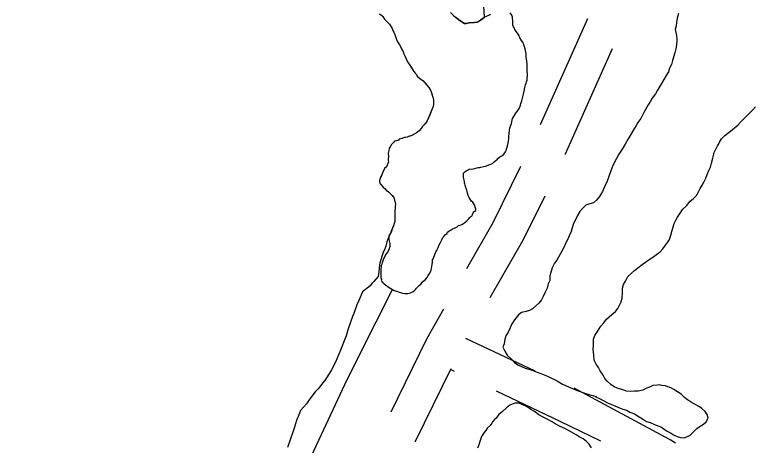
# Model space of a CAD drawing. Extents: x 3172231 to 3210228, y 940198 to 965780.
# Drawn here: x 3177807 to 3178446, y 959440 to 959812 of the extents above; entities that cross this region are included whole.
import ezdxf

# ---------------------------------------------------------------- set-up
doc = ezdxf.new("R2010")
doc.units = 0
for name, color, linetype in [('V-ROAD-CNTR', 7, 'Continuous'), ('V-SITE-VEGE', 7, 'Continuous'), ('V-TOPO-SHOR', 7, 'Continuous')]:
    doc.layers.add(name, color=color, linetype=linetype)

msp = doc.modelspace()

# ---------------------------------------------------------------- linework, layer by layer
at = {"layer": 'V-ROAD-CNTR'}
for p, q in [((3178301.941, 959808.218), (3178261.191, 959716.897)), ((3178256.885, 959503.992), (3178196.925, 959532.353)), ((3178187.236, 959503.749), (3178184.098, 959505.234))]:
    msp.add_line(p, q, dxfattribs=at)
for points in [[(3178323.338, 959782.55), (3178282.715, 959691.513), (3178282.578, 959691.234)], [(3178244.032, 959680.773), (3178220.211, 959632.215), (3178197.487, 959592.325)], [(3178264.963, 959655.324), (3178246.737, 959618.171), (3178217.725, 959567.243)], [(3178177.688, 959557.571), (3178162.988, 959531.766), (3178132.234, 959468.563)], [(3178183.852, 959506.079), (3178153.259, 959443.207), (3178153.201, 959443.098)], [(3178377.82, 959441.95), (3178373.452, 959444.707), (3178290.39, 959489.286), (3178290.39, 959488.721)], [(3178313.466, 959443.626), (3178278.406, 959460.626), (3178223.331, 959486.676)]]:
    msp.add_lwpolyline(points, dxfattribs=at)
at = {"layer": 'V-SITE-VEGE'}
for p, q in [((3178122.218, 959812.581), (3178124.295, 959811.098)), ((3178124.295, 959811.098), (3178125.125, 959810.254)), ((3178125.125, 959810.254), (3178126.779, 959808.149)), ((3178126.779, 959808.149), (3178130.922, 959803.717)), ((3178130.922, 959803.717), (3178133.19, 959799.934)), ((3178133.19, 959799.934), (3178133.802, 959798.255)), ((3178133.802, 959798.255), (3178134.834, 959796.782)), ((3178134.834, 959796.782), (3178135.651, 959794.683)), ((3178135.651, 959794.683), (3178137.079, 959790.489)), ((3178137.079, 959790.489), (3178137.693, 959789.018)), ((3178137.693, 959789.018), (3178139.547, 959785.867)), ((3178139.547, 959785.867), (3178142.633, 959780.19)), ((3178142.633, 959780.19), (3178143.036, 959778.721)), ((3178143.036, 959778.721), (3178143.86, 959777.042)), ((3178143.86, 959777.042), (3178145.293, 959773.681)), ((3178145.293, 959773.681), (3178146.94, 959770.529)), ((3178146.94, 959770.529), (3178147.972, 959769.266)), ((3178147.972, 959769.266), (3178151.89, 959762.958)), ((3178151.89, 959762.958), (3178154.165, 959760.217)), ((3178154.165, 959760.217), (3178154.991, 959758.956)), ((3178154.991, 959758.956), (3178158.31, 959755.999)), ((3178158.31, 959755.999), (3178159.769, 959754.94)), ((3178159.769, 959754.94), (3178164.942, 959749.035)), ((3178164.942, 959749.035), (3178166.386, 959746.723)), ((3178166.386, 959746.723), (3178167, 959745.253)), ((3178167, 959745.253), (3178168.223, 959741.687)), ((3178168.223, 959741.687), (3178168.823, 959738.754)), ((3178168.823, 959738.754), (3178168.995, 959734.568)), ((3178167.913, 959730.605), (3178163.854, 959720.812)), ((3178168.561, 959732.69), (3178167.913, 959730.605)), ((3178168.995, 959734.568), (3178168.561, 959732.69)), ((3178162.578, 959718.731), (3178160.465, 959716.241)), ((3178163.854, 959720.812), (3178162.578, 959718.731)), ((3178156.66, 959711.674), (3178154.341, 959709.812)), ((3178158.349, 959713.541), (3178156.66, 959711.674)), ((3178159.199, 959714.998), (3178158.349, 959713.541)), ((3178160.465, 959716.241), (3178159.199, 959714.998)), ((3178139.442, 959704.299), (3178138.6, 959703.678)), ((3178141.75, 959705.114), (3178139.442, 959704.299)), ((3178143.847, 959705.724), (3178141.75, 959705.114)), ((3178146.36, 959706.12), (3178143.847, 959705.724)), ((3178147.413, 959706.736), (3178146.36, 959706.12)), ((3178150.139, 959707.549), (3178147.413, 959706.736)), ((3178151.398, 959708.165), (3178150.139, 959707.549)), ((3178152.24, 959708.786), (3178151.398, 959708.165)), ((3178154.341, 959709.812), (3178152.24, 959708.786)), ((3178132.71, 959699.758), (3178131.436, 959697.678)), ((3178134.611, 959701.833), (3178132.71, 959699.758)), ((3178135.246, 959702.665), (3178134.611, 959701.833)), ((3178136.923, 959703.066), (3178135.246, 959702.665)), ((3178138.6, 959703.678), (3178136.923, 959703.066)), ((3178130.365, 959694.759), (3178129.925, 959692.463)), ((3178129.925, 959692.463), (3178130.107, 959689.326)), ((3178130.798, 959696.428), (3178130.365, 959694.759)), ((3178131.436, 959697.678), (3178130.798, 959696.428)), ((3178129.878, 959687.026), (3178129.868, 959685.98)), ((3178129.868, 959685.98), (3178130.068, 959684.933)), ((3178130.107, 959689.326), (3178129.878, 959687.026)), ((3178126.669, 959679.106), (3178125.178, 959675.983)), ((3178128.354, 959680.556), (3178126.669, 959679.106)), ((3178129.636, 959683.473), (3178128.354, 959680.556)), ((3178130.068, 959684.933), (3178129.636, 959683.473)), ((3178125.178, 959675.983), (3178123.253, 959671.191)), ((3178122.393, 959668.688), (3178122.382, 959667.435)), ((3178122.382, 959667.435), (3178122.788, 959665.966)), ((3178123.253, 959671.191), (3178122.393, 959668.688)), ((3178122.788, 959665.966), (3178123.406, 959665.125)), ((3178123.406, 959665.125), (3178125.479, 959663.013)), ((3178125.479, 959663.013), (3178128.174, 959660.48)), ((3178128.174, 959660.48), (3178130.044, 959658.999)), ((3178130.044, 959658.999), (3178133.36, 959655.622)), ((3178133.36, 959655.622), (3178134.601, 959653.941)), ((3178134.601, 959653.941), (3178135.618, 959650.793)), ((3178135.618, 959650.793), (3178136.014, 959648.28)), ((3178136.014, 959648.28), (3178135.997, 959646.398)), ((3178135.532, 959641.382), (3178135.461, 959633.225)), ((3178135.997, 959646.398), (3178135.532, 959641.382)), ((3178134.302, 959629.483), (3178130.501, 959620.145)), ((3178135.027, 959631.558), (3178134.302, 959629.483)), ((3178135.461, 959633.225), (3178135.027, 959631.558)), ((3178128.735, 959615.723), (3178127.715, 959612.034)), ((3178129.495, 959617.935), (3178128.735, 959615.723)), ((3178130.501, 959620.145), (3178129.495, 959617.935)), ((3178126.955, 959609.821), (3178125.446, 959606.63)), ((3178127.715, 959612.034), (3178126.955, 959609.821)), ((3178125.446, 959606.63), (3178122.653, 959597.533)), ((3178122.653, 959597.533), (3178122.122, 959593.342)), ((3178121.846, 959589.896), (3178121.067, 959585.711)), ((3178122.122, 959593.342), (3178121.846, 959589.896)), ((3178121.067, 959585.711), (3178117.578, 959581.55)), ((3178114.338, 959577.634), (3178107.635, 959572.516)), ((3178115.837, 959579.84), (3178114.338, 959577.634)), ((3178117.578, 959581.55), (3178115.837, 959579.84)), ((3178107.635, 959572.516), (3178104.61, 959565.148)), ((3178104.61, 959565.148), (3178102.85, 959561.463)), ((3178102.85, 959561.463), (3178100.315, 959553.843)), ((3178099.058, 959551.141), (3178095.267, 959540.574)), ((3178100.315, 959553.843), (3178099.058, 959551.141)), ((3178095.267, 959540.574), (3178093.485, 959534.671)), ((3178093.485, 959534.671), (3178088.183, 959520.665)), ((3178088.183, 959520.665), (3178084.152, 959511.332)), ((3178084.152, 959511.332), (3178080.89, 959505.196)), ((3178080.89, 959505.196), (3178075.639, 959496.861)), ((3178075.639, 959496.861), (3178072.395, 959492.452)), ((3178069.898, 959489.269), (3178066.912, 959486.091)), ((3178072.395, 959492.452), (3178069.898, 959489.269)), ((3178066.912, 959486.091), (3178062.173, 959480.215)), ((3178059.423, 959475.801), (3178054.192, 959469.932)), ((3178062.173, 959480.215), (3178059.423, 959475.801)), ((3178054.192, 959469.932), (3178053.184, 959467.72)), ((3178053.184, 959467.72), (3178050.663, 959461.578)), ((3178048.886, 959455.678), (3178047.368, 959451.5)), ((3178050.663, 959461.578), (3178048.886, 959455.678)), ((3178047.368, 959451.5), (3178045.588, 959445.598)), ((3178045.588, 959445.598), (3178042.809, 959438.227))]:
    msp.add_line(p, q, dxfattribs=at)
msp.add_lwpolyline([(3178183.716, 959813.703), (3178186.202, 959811.172), (3178190.98, 959807.362), (3178195.762, 959804.393), (3178197.224, 959804.17), (3178199.739, 959804.776), (3178204.136, 959805.155), (3178206.649, 959805.55), (3178209.592, 959807.197), (3178211.696, 959808.642), (3178212.959, 959809.677), (3178210.893, 959842.676)], dxfattribs=at)
at = {"layer": 'V-TOPO-SHOR'}
for points in [[(3178218.21, 959812.138), (3178217.16, 959811.522), (3178215.898, 959810.903), (3178212.959, 959809.677), (3178211.696, 959808.642), (3178209.592, 959807.197), (3178207.7, 959806.168), (3178206.649, 959805.55), (3178204.136, 959805.155), (3178199.739, 959804.776), (3178197.224, 959804.17), (3178195.762, 959804.393), (3178194.306, 959805.243), (3178193.477, 959805.878), (3178192.436, 959806.515), (3178190.98, 959807.362), (3178189.11, 959808.843), (3178188.281, 959809.478), (3178187.449, 959810.115), (3178186.202, 959811.172), (3178184.545, 959812.859)], [(3178380.395, 959813.019), (3178379.314, 959809.056), (3178378.862, 959805.296), (3178378.415, 959802.163), (3178377.76, 959799.031), (3178378.761, 959794.003), (3178378.933, 959789.817), (3178378.685, 959785.637), (3178378.241, 959782.504), (3178377.371, 959778.957), (3178375.429, 959772.282), (3178374.354, 959768.944), (3178372.861, 959765.612), (3178371.788, 959762.693), (3178369.877, 959759.363), (3178367.753, 959755.829), (3178365.84, 959752.499), (3178364.14, 959749.586), (3178362.443, 959746.672), (3178360.532, 959743.553), (3178357.779, 959739.813), (3178356.29, 959737.108), (3178354.384, 959734.198), (3178350.558, 959727.54), (3178348.002, 959722.334), (3178345.461, 959718.801), (3178343.974, 959716.095), (3178341.639, 959712.352), (3178338.667, 959707.567), (3178336.968, 959704.655), (3178334.418, 959700.076), (3178331.868, 959695.708), (3178329.111, 959691.339), (3178326.988, 959687.804), (3178323.797, 959681.767), (3178322.081, 959676.972), (3178320.364, 959672.176), (3178318.865, 959668.217), (3178316.727, 959663.216), (3178314.81, 959659.259), (3178312.263, 959654.891), (3178309.723, 959651.778), (3178307.194, 959649.498), (3178304.048, 959648.481), (3178300.482, 959647.467), (3178297.529, 959644.567), (3178295.416, 959642.074), (3178293.292, 959638.54), (3178291.799, 959635.205), (3178289.882, 959631.458), (3178288.596, 959627.915), (3178287.732, 959624.785), (3178286.026, 959621.035), (3178284.95, 959617.908), (3178283.038, 959614.369), (3178281.541, 959610.828), (3178279.841, 959607.707), (3178278.352, 959605.002), (3178275.376, 959599.8), (3178273.473, 959597.305), (3178271.346, 959593.351), (3178270.264, 959589.388), (3178269.4, 959586.258), (3178269.363, 959582.283), (3178268.083, 959579.369), (3178267.006, 959575.822), (3178265.511, 959572.281), (3178263.594, 959568.533), (3178262.103, 959565.619), (3178259.778, 959562.71), (3178257.456, 959560.431), (3178254.507, 959557.949), (3178251.775, 959556.507), (3178248.836, 959555.489), (3178244.857, 959554.688), (3178242.33, 959552.829), (3178238.942, 959548.258), (3178236.399, 959544.307), (3178235.116, 959541.391), (3178233.198, 959537.225), (3178231.5, 959534.522), (3178230.638, 959531.601), (3178229.974, 959527.632), (3178228.903, 959524.714), (3178230.545, 959521.353), (3178232.608, 959517.988)], [(3178244.933, 959736.608), (3178245.15, 959737.651), (3178245.578, 959738.693), (3178246.444, 959742.031), (3178246.665, 959743.285), (3178247.314, 959745.789), (3178247.761, 959748.923), (3178248.41, 959751.425), (3178248.84, 959752.677), (3178249.27, 959753.928), (3178249.7, 959755.388), (3178249.711, 959756.433), (3178249.934, 959757.895), (3178250.151, 959758.94), (3178250.163, 959760.404), (3178249.983, 959763.541), (3178249.797, 959766.052), (3178249.811, 959767.517), (3178249.823, 959768.981), (3178249.432, 959772.122), (3178248.834, 959775.264), (3178248.848, 959776.937), (3178248.861, 959778.193), (3178248.465, 959780.915), (3178248.062, 959782.383), (3178247.046, 959785.946), (3178246.02, 959788.048), (3178244.99, 959789.729), (3178243.546, 959792.043), (3178242.52, 959794.145), (3178241.49, 959795.826), (3178240.456, 959797.299), (3178239.626, 959798.142), (3178239.219, 959799.193), (3178238.809, 959800.242), (3178237.982, 959801.294), (3178237.576, 959802.763), (3178237.392, 959805.273), (3178237.406, 959807.156), (3178237.21, 959808.413), (3178237.224, 959809.877), (3178236.609, 959811.555), (3178235.166, 959813.66)], [(3178122.218, 959812.581), (3178124.295, 959811.098), (3178125.125, 959810.254), (3178126.779, 959808.149), (3178128.229, 959806.67), (3178130.922, 959803.717), (3178133.19, 959799.934), (3178133.802, 959798.255), (3178134.834, 959796.782), (3178135.651, 959794.683), (3178137.079, 959790.487), (3178137.693, 959789.018), (3178138.516, 959787.546), (3178139.547, 959785.865), (3178140.986, 959783.133), (3178142.014, 959781.24), (3178142.633, 959780.19), (3178143.038, 959778.721), (3178143.86, 959777.042), (3178145.293, 959773.681), (3178146.117, 959772.211), (3178146.94, 959770.529), (3178147.972, 959769.266), (3178149.623, 959766.533), (3178151.89, 959762.958), (3178153.133, 959761.481), (3178154.165, 959760.217), (3178154.991, 959758.956), (3178158.31, 959755.999), (3178159.766, 959754.94), (3178161.214, 959753.252), (3178162.044, 959752.408), (3178164.942, 959749.035), (3178166.386, 959746.723), (3178167, 959745.253), (3178167.406, 959743.995), (3178168.223, 959741.687), (3178168.823, 959738.754), (3178168.995, 959734.568), (3178168.561, 959732.69), (3178167.913, 959730.605), (3178165.775, 959725.395), (3178164.706, 959722.897), (3178163.852, 959720.812), (3178163.215, 959719.772), (3178162.578, 959718.731), (3178161.733, 959717.695), (3178160.465, 959716.241), (3178159.199, 959714.998), (3178158.349, 959713.541), (3178156.66, 959711.674), (3178155.818, 959711.053), (3178154.341, 959709.812), (3178152.24, 959708.786), (3178151.398, 959708.165), (3178150.139, 959707.549), (3178148.879, 959707.144), (3178147.413, 959706.736), (3178146.36, 959706.12), (3178144.896, 959705.923), (3178143.847, 959705.724), (3178141.75, 959705.114), (3178140.493, 959704.708), (3178139.442, 959704.299), (3178138.6, 959703.678), (3178136.923, 959703.066), (3178135.246, 959702.665), (3178134.611, 959701.833), (3178133.767, 959701.004), (3178132.71, 959699.758), (3178131.436, 959697.678), (3178130.798, 959696.428), (3178130.365, 959694.759), (3178129.925, 959692.463)], [(3178169.707, 959604.057), (3178170.99, 959607.183), (3178171.835, 959608.221), (3178172.263, 959609.263), (3178173.115, 959610.929), (3178173.971, 959613.222), (3178175.034, 959615.094), (3178176.103, 959617.595), (3178177.166, 959619.467), (3178178.01, 959620.296), (3178179.28, 959621.957), (3178180.752, 959622.991), (3178180.754, 959623.2), (3178180.971, 959624.034), (3178182.233, 959624.859), (3178183.075, 959625.48), (3178184.127, 959626.098), (3178185.178, 959626.717), (3178186.02, 959627.335), (3178188.119, 959628.152), (3178189.378, 959628.769), (3178190.642, 959629.805), (3178191.9, 959630.002), (3178193.368, 959630.616), (3178194.843, 959631.648), (3178197.792, 959633.923), (3178199.268, 959635.373), (3178200.327, 959636.828), (3178201.171, 959637.657), (3178202.222, 959638.275), (3178202.65, 959639.318), (3178203.291, 959640.774), (3178204.136, 959641.812), (3178205.4, 959642.849), (3178205.41, 959643.893), (3178205.007, 959645.57), (3178204.603, 959647.248), (3178203.778, 959648.509), (3178202.955, 959649.98), (3178201.916, 959650.826), (3178200.677, 959652.72), (3178199.854, 959653.982), (3178198.824, 959655.874), (3178198.422, 959657.758), (3178198.019, 959659.226), (3178197.611, 959660.486), (3178197.003, 959662.79), (3178196.395, 959664.678), (3178195.985, 959665.729), (3178195.785, 959666.775), (3178195.795, 959667.822), (3178195.189, 959670.128), (3178194.781, 959671.594), (3178194.804, 959673.896), (3178194.812, 959674.941), (3178195.867, 959675.977), (3178197.132, 959677.011), (3178198.814, 959678.044), (3178199.862, 959678.451), (3178203.631, 959678.836), (3178205.519, 959679.446), (3178207.405, 959679.848), (3178208.869, 959679.836), (3178209.918, 959680.243), (3178212.433, 959680.849), (3178214.108, 959681.044), (3178215.37, 959681.658), (3178217.467, 959682.477), (3178218.937, 959683.092), (3178220.197, 959683.706), (3178221.462, 959684.949), (3178223.148, 959686.19), (3178223.99, 959686.811), (3178224.625, 959687.64), (3178226.31, 959689.09), (3178227.994, 959690.121), (3178229.677, 959691.36), (3178231.16, 959693.438), (3178231.799, 959694.688), (3178232.018, 959695.73), (3178232.235, 959696.775), (3178233.099, 959699.906), (3178233.753, 959702.617), (3178233.982, 959704.915), (3178233.998, 959706.797), (3178234.439, 959709.304), (3178234.674, 959712.231), (3178234.899, 959713.902), (3178235.542, 959715.778), (3178236.399, 959717.861), (3178236.62, 959719.323), (3178237.273, 959722.245), (3178238.336, 959724.117), (3178239.184, 959725.365), (3178240.034, 959726.823), (3178241.093, 959728.277), (3178242.999, 959730.978), (3178243.427, 959732.021), (3178244.07, 959733.897), (3178244.5, 959735.148), (3178244.933, 959736.608)], [(3178310.589, 959538.245), (3178313.348, 959542.822), (3178316.094, 959545.726), (3178318.423, 959548.841), (3178320.741, 959550.914), (3178323.062, 959552.982), (3178326.013, 959555.676), (3178328.126, 959558.168), (3178331.104, 959563.788), (3178331.762, 959567.128), (3178332.222, 959571.724), (3178332.257, 959575.699), (3178332.915, 959579.037), (3178334.612, 959581.742), (3178336.738, 959585.695), (3178339.902, 959588.595), (3178342.641, 959590.872), (3178345.381, 959593.148), (3178349.172, 959596.042), (3178351.91, 959598.319), (3178355.068, 959600.59), (3178358.431, 959602.444), (3178361.589, 959604.715), (3178364.538, 959606.988), (3178366.86, 959609.687), (3178369.191, 959612.802), (3178371.095, 959615.297), (3178372.789, 959617.789), (3178373.868, 959621.545), (3178374.735, 959624.675), (3178375.814, 959628.64), (3178376.678, 959631.558), (3178378.167, 959634.474), (3178379.656, 959637.18), (3178382.622, 959641.335), (3178384.317, 959643.83), (3178387.271, 959646.732), (3178390.656, 959650.885), (3178393.183, 959652.953), (3178395.927, 959655.855), (3178397.623, 959658.352), (3178399.325, 959661.682), (3178400.816, 959664.596), (3178402.514, 959667.3), (3178404.22, 959670.841), (3178405.291, 959673.759), (3178406.786, 959677.3), (3178408.066, 959680.216), (3178408.936, 959683.766), (3178410.231, 959688.144), (3178411.095, 959691.485), (3178411.103, 959692.32), (3178412.594, 959695.234), (3178414.087, 959698.569), (3178415.359, 959700.438), (3178416, 959701.897), (3178417.7, 959704.811), (3178420.651, 959707.502), (3178424.233, 959710.398), (3178426.76, 959712.466), (3178429.289, 959714.537), (3178431.817, 959716.603), (3178434.139, 959719.094), (3178436.674, 959721.789), (3178439.206, 959724.275), (3178441.946, 959726.761), (3178444.692, 959729.665), (3178447.017, 959732.363)], [(3178129.925, 959692.463), (3178130.107, 959689.326), (3178129.878, 959687.026), (3178129.868, 959685.98), (3178130.068, 959684.933), (3178129.636, 959683.473), (3178128.354, 959680.556), (3178126.669, 959679.106), (3178125.817, 959677.233), (3178125.178, 959675.983), (3178124.32, 959673.692), (3178123.681, 959672.231), (3178123.253, 959671.191), (3178122.393, 959668.688), (3178122.382, 959667.435), (3178122.788, 959665.966), (3178123.406, 959665.125), (3178125.479, 959663.013), (3178127.14, 959661.535), (3178128.174, 959660.48), (3178130.044, 959658.999), (3178132.116, 959656.89), (3178133.36, 959655.622), (3178133.98, 959654.78), (3178134.601, 959653.939), (3178135.618, 959650.793), (3178135.815, 959649.535), (3178136.014, 959648.28), (3178135.997, 959646.398), (3178135.532, 959641.382), (3178135.512, 959639.082), (3178135.487, 959636.154), (3178135.473, 959634.689), (3178135.461, 959633.225), (3178135.027, 959631.558), (3178134.384, 959629.68), (3178133.956, 959628.64), (3178133.312, 959626.97), (3178132.669, 959625.095), (3178131.813, 959623.012), (3178130.754, 959621.556), (3178130.326, 959620.515), (3178130.318, 959619.469), (3178130.304, 959617.795), (3178130.709, 959616.538), (3178131.316, 959614.232), (3178131.307, 959613.185), (3178131.293, 959611.721), (3178130.431, 959608.803), (3178129.159, 959606.931), (3178128.098, 959605.268), (3178126.185, 959601.729), (3178125.544, 959600.271), (3178125.116, 959599.228), (3178124.684, 959597.559), (3178124.256, 959596.519), (3178123.826, 959595.265), (3178123.582, 959591.294), (3178123.564, 959589.203), (3178123.554, 959588.159), (3178123.543, 959587.112), (3178123.525, 959585.021), (3178123.931, 959583.555), (3178123.92, 959582.508), (3178124.95, 959580.616), (3178125.159, 959580.614), (3178126.405, 959579.557), (3178127.443, 959578.711), (3178130.769, 959576.381), (3178132.014, 959575.535), (3178133.681, 959574.683), (3178134.928, 959573.833), (3178136.18, 959573.405), (3178137.847, 959572.762), (3178139.307, 959572.332), (3178140.558, 959571.902), (3178142.227, 959571.468), (3178143.899, 959571.244), (3178145.361, 959571.021), (3178146.825, 959571.218), (3178149.129, 959571.615), (3178151.441, 959572.85), (3178152.707, 959573.884), (3178153.342, 959574.716), (3178154.397, 959575.75), (3178156.93, 959578.447), (3178157.983, 959579.275), (3178159.039, 959580.52), (3178159.883, 959581.349), (3178161.993, 959583.213), (3178163.258, 959584.665), (3178164.321, 959586.539), (3178165.806, 959588.824), (3178166.875, 959591.325), (3178167.307, 959592.994), (3178167.526, 959594.039), (3178167.758, 959596.545), (3178167.981, 959598.008), (3178168.208, 959600.097), (3178168.636, 959601.139), (3178169.707, 959604.057)], [(3177808.202, 956282.053), (3177812.179, 956447.896), (3177807.433, 956692.228), (3177816.725, 956843.791), (3177827.712, 956959.682), (3177844.128, 957107.661), (3177851.861, 957350.179), (3177861.091, 957476.775), (3177867.155, 957765.665), (3177882.088, 958034.915), (3177918.429, 958307.68), (3177947.567, 958551.928), (3178014.764, 959042.187), (3178022.034, 959097.453), (3177990.141, 959181.35), (3178008.234, 959286.523), (3178047.742, 959396.994), (3178094.356, 959496.747), (3178119.446, 959546.619), (3178133.681, 959574.683)], [(3178232.608, 959517.988), (3178236.544, 959513.98), (3178239.032, 959511.658), (3178241.734, 959509.54), (3178244.857, 959508.049), (3178248.193, 959506.763), (3178251.32, 959505.901), (3178254.239, 959504.828), (3178258.406, 959503.118), (3178261.536, 959502.045), (3178264.452, 959500.971), (3178267.368, 959499.691), (3178270.909, 959497.985), (3178274.033, 959496.494), (3178276.738, 959495.006), (3178280.275, 959492.884), (3178284.856, 959490.75), (3178289.026, 959489.04), (3178292.983, 959487.332), (3178299.657, 959485.179), (3178302.991, 959483.895), (3178306.538, 959483.027), (3178309.668, 959481.954), (3178309.039, 959482.001), (3178312.787, 959480.086), (3178315.492, 959478.597), (3178319.24, 959476.68), (3178322.574, 959475.396), (3178325.491, 959474.116), (3178329.658, 959472.404), (3178332.577, 959471.333), (3178335.704, 959470.26), (3178338.618, 959468.769), (3178342.577, 959467.061), (3178346.53, 959464.515), (3178349.442, 959462.815), (3178352.979, 959460.691), (3178356.104, 959459.618), (3178359.856, 959458.121), (3178365.689, 959455.559), (3178370.264, 959452.589), (3178373.592, 959450.679), (3178376.297, 959448.981), (3178379.214, 959447.701), (3178382.341, 959446.626), (3178385.685, 959446.386), (3178390.517, 959448.645), (3178392.837, 959451.133), (3178396.214, 959454.449), (3178399.161, 959456.513), (3178402.104, 959458.16), (3178404.423, 959460.231), (3178406.127, 959463.563), (3178405.316, 959466.497), (3178403.667, 959469.231), (3178400.763, 959471.767), (3178398.682, 959473.25), (3178397.435, 959473.889), (3178393.48, 959476.014), (3178390.775, 959477.503), (3178388.28, 959479.408), (3178385.79, 959481.313), (3178382.886, 959484.059), (3178379.767, 959486.177), (3178376.439, 959488.089), (3178374.567, 959489.361), (3178372.482, 959490.215), (3178371.233, 959490.645), (3178369.357, 959491.29), (3178366.223, 959491.737), (3178364.134, 959492.173), (3178362.459, 959491.979), (3178358.484, 959491.596), (3178355.332, 959490.16), (3178352.395, 959489.14), (3178349.663, 959487.702), (3178345.682, 959486.693), (3178342.544, 959486.719), (3178338.778, 959486.543), (3178335.434, 959486.783), (3178335.018, 959486.996), (3178331.682, 959488.071), (3178328.346, 959489.146), (3178325.011, 959490.641), (3178322.101, 959492.55), (3178318.99, 959495.505), (3178316.92, 959497.826), (3178315.48, 959500.556), (3178312.795, 959504.344), (3178311.355, 959507.076), (3178309.5, 959510.021), (3178307.853, 959512.964), (3178307.65, 959513.802), (3178307.272, 959517.988), (3178306.688, 959523.014), (3178307.134, 959526.147), (3178307.184, 959531.585), (3178308.257, 959534.712), (3178310.589, 959538.245)], [(3178305.334, 959437.924), (3178303.27, 959440.871), (3178302.858, 959441.71), (3178301.201, 959443.398), (3178298.084, 959445.727), (3178294.754, 959447.431), (3178292.26, 959449.124), (3178288.094, 959451.254), (3178285.391, 959452.741), (3178282.476, 959454.443), (3178278.311, 959456.362), (3178274.147, 959458.49), (3178271.444, 959460.188), (3178267.073, 959462.526), (3178264.157, 959464.017), (3178259.996, 959466.354), (3178256.047, 959469.109), (3178252.928, 959471.019), (3178249.809, 959473.139), (3178245.436, 959475.269), (3178242.518, 959476.34), (3178239.172, 959476.371), (3178234.764, 959474.739), (3178232.024, 959472.252), (3178228.44, 959469.148), (3178225.491, 959466.663), (3178222.953, 959463.55), (3178221.899, 959462.512), (3178219.994, 959460.231), (3178219.357, 959459.19), (3178217.876, 959457.111), (3178215.345, 959454.834), (3178214.919, 959454.001), (3178212.801, 959451.092), (3178210.471, 959447.557), (3178209.185, 959444.223), (3178208.105, 959440.467), (3178207.034, 959437.551)]]:
    msp.add_lwpolyline(points, dxfattribs=at)

doc.saveas('drawing.dxf')
